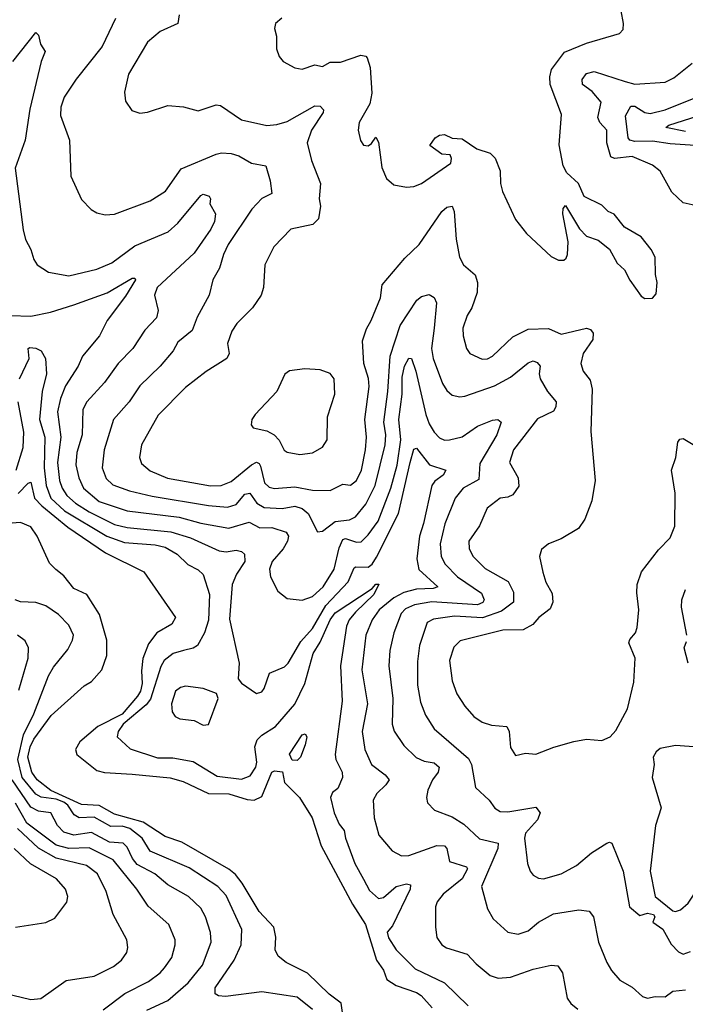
# Model space of a CAD drawing. Extents: x 1552294 to 1694791, y 811929 to 917222.
# Tile 310 of 643: x 1607972 to 1610594, y 899491 to 903370. Entities that reach past the tile are written whole.
import ezdxf

# ---------------------------------------------------------------- set-up
doc = ezdxf.new("R2010")
doc.units = 0

msp = doc.modelspace()

# ---------------------------------------------------------------- linework, layer by layer
at = {"layer": '0CON10XD'}
for points in [[(1610435, 902272), (1610465, 902272.5), (1610479.3, 902290.7), (1610483.3, 902335), (1610476.4, 902366.4), (1610475.9, 902434.1), (1610459.2, 902465), (1610420, 902515), (1610355, 902553.3), (1610314.1, 902604.1), (1610290, 902615), (1610265, 902640), (1610195, 902673.3), (1610173.3, 902725), (1610127.1, 902767.1), (1610112.9, 902795), (1610096.8, 902876.8), (1610106.5, 902996.5), (1610061.9, 903115), (1610060, 903145), (1610066.4, 903173.6), (1610117.6, 903242.4), (1610205, 903277.7), (1610335, 903316.2), (1610348.8, 903331.2), (1610350.8, 903355), (1610341.4, 903405)], [(1608349.2, 903375), (1608296.4, 903265), (1608194, 903136), (1608146.1, 903065), (1608133.1, 903025), (1608132.4, 902992.4), (1608167.5, 902895), (1608173.6, 902753.6), (1608215, 902661.2), (1608252.6, 902622.6), (1608275, 902609.2), (1608308.8, 902601.2), (1608345, 902604.4), (1608485, 902657.1), (1608545.4, 902694.6), (1608607.3, 902782.7), (1608745, 902840.9), (1608766.3, 902846.3), (1608805, 902842.7), (1608835, 902833.5), (1608885, 902804.5), (1608941.2, 902795), (1608958.1, 902735), (1608964.4, 902685), (1608925, 902665.4), (1608885.7, 902624.3), (1608793.2, 902485), (1608774.1, 902445), (1608758.8, 902391.2), (1608732.7, 902345), (1608717.8, 902285), (1608671.3, 902198.7), (1608650.8, 902145), (1608595, 902099.5), (1608576.4, 902065), (1608525.2, 902004.8), (1608445, 901927.5), (1608403.2, 901865), (1608341.5, 901795), (1608304.1, 901675), (1608296.4, 901605), (1608312.6, 901562.6), (1608337.9, 901537.9), (1608403.5, 901513.5), (1608493.2, 901493.2), (1608715, 901456), (1608789.9, 901450.1), (1608825, 901460.5), (1608859, 901501), (1608878.5, 901505), (1608905.3, 901465.3), (1608935, 901448.5), (1609005, 901444.8), (1609055, 901453.9), (1609085, 901444.8), (1609108.1, 901425), (1609145, 901351.9), (1609165, 901354.6), (1609215, 901392.6), (1609271, 901399), (1609295, 901412), (1609335, 901461.1), (1609371.5, 901535), (1609411.5, 901695), (1609413.8, 901735), (1609406.1, 901785), (1609421.7, 901905), (1609430.9, 902045), (1609470.6, 902165), (1609536.4, 902265), (1609555, 902280), (1609585, 902287.1), (1609605, 902275.8), (1609613.6, 902255), (1609604.8, 902155.2), (1609594.3, 902075), (1609601.1, 902035), (1609637.1, 901937.1), (1609655, 901908.9), (1609675, 901891.5), (1609705, 901883.8), (1609725, 901887.5), (1609842.4, 901927.6), (1609905, 901962.2), (1609975, 902018.8), (1609995, 902025.6), (1610009.8, 902019.8), (1610022.5, 902005), (1610017.9, 901975), (1610022.3, 901955), (1610051.2, 901905), (1610084.6, 901865), (1610083.8, 901845), (1610075, 901828.1), (1610011.9, 901798.1), (1609916.6, 901675), (1609901.3, 901625), (1609935.7, 901565), (1609937.6, 901532.4), (1609915, 901498.6), (1609895, 901488.6), (1609865, 901484.5), (1609812.9, 901445), (1609783.6, 901376.4), (1609740.8, 901315), (1609742, 901285), (1609758.2, 901255), (1609805, 901207.6), (1609896.7, 901156.7), (1609917.1, 901115), (1609916.7, 901075), (1609870.3, 901039.7), (1609795, 901013.3), (1609685, 901019.7), (1609602.1, 901007.9), (1609577.1, 900995), (1609547.1, 900905), (1609538.7, 900841.3), (1609538.8, 900748.8), (1609551.2, 900681.2), (1609570.3, 900630.3), (1609605, 900576.4), (1609739.5, 900459.5), (1609751.3, 900435), (1609767.5, 900345), (1609821.1, 900295), (1609842.9, 900262.9), (1609865, 900250.9), (1609895, 900249.1), (1610005, 900267.2), (1610021.9, 900245), (1610012.2, 900217.8), (1609964.7, 900165), (1609960.4, 900145), (1609972.5, 900045), (1609982.5, 900015), (1609995, 899999.4), (1610015, 899987.5), (1610035, 899984.6), (1610104.7, 900005.3), (1610165, 900037.5), (1610225, 900087.5), (1610285, 900125.8), (1610295, 900130), (1610305, 900126), (1610348.8, 900015), (1610374.3, 899874.3), (1610415, 899840), (1610445, 899849.6), (1610468.2, 899845), (1610474.4, 899835), (1610466.2, 899815), (1610505, 899786.5), (1610538.2, 899728.2), (1610566.9, 899696.9), (1610585, 899688.2), (1610615, 899698.2)], [(1608600.3, 903389.7), (1608594, 903355), (1608525, 903324.4), (1608475, 903281.4), (1608400, 903155), (1608384.2, 903085), (1608388.8, 903048.8), (1608412.7, 903012.7), (1608445, 903002), (1608475, 903006), (1608555, 903031.9), (1608616.7, 903026.7), (1608675, 903011.1), (1608745, 903034.5), (1608762.8, 903032.8), (1608845, 902975.6), (1608945, 902953.2), (1608985, 902956.8), (1609025, 902969.4), (1609135, 903030.4), (1609155, 903029.4), (1609168.6, 903015), (1609167.8, 903005), (1609121, 902935), (1609104.2, 902885), (1609121.8, 902815), (1609156.4, 902725), (1609151.1, 902665), (1609156.5, 902635), (1609148.2, 902585), (1609126.6, 902563.4), (1609039.2, 902545), (1608972.5, 902475), (1608936.9, 902405), (1608932.2, 902315), (1608923.1, 902285), (1608889.4, 902235), (1608826.9, 902173.1), (1608806.9, 902143.1), (1608790.9, 902095), (1608796.7, 902055), (1608787.1, 902035), (1608706, 901984), (1608625, 901920.5), (1608517.4, 901812.6), (1608451.1, 901695), (1608442.9, 901645), (1608451.9, 901621.9), (1608485, 901593.2), (1608553.7, 901563.7), (1608723.6, 901533.6), (1608765, 901535.3), (1608805, 901551.1), (1608885, 901616.2), (1608905, 901626.2), (1608915, 901622.2), (1608920.9, 901610.9), (1608936.5, 901545), (1608955, 901528.2), (1608975, 901522.8), (1609055, 901530.2), (1609125, 901516.8), (1609195, 901514.7), (1609245, 901540.4), (1609275, 901536.4), (1609298, 901555), (1609317.8, 901595), (1609333.5, 901675), (1609338.3, 901725), (1609331.9, 901795), (1609348, 901925), (1609346, 901956), (1609327.3, 902015), (1609322.3, 902105), (1609337.4, 902152.6), (1609356.7, 902185), (1609393.1, 902275), (1609400, 902325), (1609489.2, 902430.8), (1609545.3, 902484.7), (1609635, 902614.3), (1609655, 902631.9), (1609675, 902635.6), (1609682.7, 902615), (1609691.8, 902505), (1609704.5, 902435), (1609720, 902405), (1609766.7, 902365), (1609775.6, 902335), (1609774.4, 902295), (1609753.3, 902235), (1609734.1, 902204.1), (1609717.8, 902155), (1609718.9, 902125), (1609732.2, 902075), (1609745, 902054.4), (1609793.1, 902033.1), (1609815, 902034.6), (1609835, 902044.6), (1609915, 902120.9), (1609975, 902151.5), (1610055, 902154.1), (1610105, 902130.8), (1610205, 902154.7), (1610220, 902150), (1610231.3, 902135), (1610229.3, 902110.7), (1610191.5, 902055), (1610182.5, 902015), (1610191.9, 901985), (1610219.5, 901949.5), (1610227.1, 901915), (1610222.1, 901747.9), (1610238.6, 901555), (1610225.8, 901475), (1610197.9, 901402.1), (1610173.8, 901365), (1610105, 901324.3), (1610055.5, 901304.5), (1610026.8, 901283.2), (1610019.1, 901255), (1610032.9, 901192.9), (1610045, 901154.3), (1610069.5, 901109.5), (1610072.1, 901075), (1610061.1, 901048.9), (1610016.9, 901015), (1609993.2, 900986.8), (1609955, 900966.1), (1609874.7, 900964.7), (1609706.8, 900923.2), (1609682.5, 900897.5), (1609664.7, 900845), (1609675.3, 900765.3), (1609694.2, 900714.2), (1609725.3, 900665.3), (1609760.8, 900625), (1609793, 900603), (1609830.5, 900590.5), (1609890.8, 900585), (1609900.5, 900565), (1609905, 900502.5), (1609925, 900471.2), (1609965, 900480.8), (1610005, 900475.8), (1610075.5, 900504.5), (1610155, 900525.7), (1610205, 900536), (1610265, 900530), (1610297.5, 900545), (1610320.7, 900569.3), (1610365.6, 900654.4), (1610390.6, 900759.4), (1610396.9, 900855), (1610371.9, 900915), (1610375, 900927.5), (1610398.1, 900955), (1610404.4, 900975.6), (1610410.6, 901045), (1610402.4, 901112.4), (1610404.4, 901145), (1610420.8, 901195), (1610488, 901282), (1610535, 901328.6), (1610553.1, 901375), (1610554.2, 901505), (1610539.4, 901595), (1610556.2, 901645), (1610564.7, 901705.3), (1610572.4, 901717.6), (1610585, 901720), (1610625, 901696)], [(1609004, 903376), (1608979.2, 903355), (1608975.9, 903335.9), (1608983.3, 903305), (1608983.3, 903255), (1608993.8, 903225), (1609010, 903205), (1609055, 903180), (1609085, 903175.8), (1609135, 903192.9), (1609165, 903185.6), (1609195, 903203.2), (1609235, 903202.9), (1609315, 903230), (1609335, 903227.1), (1609340.6, 903220.6), (1609352.3, 903182.3), (1609359.5, 903080.5), (1609351.3, 903038.7), (1609308.9, 902965), (1609305.6, 902935), (1609314.6, 902894.6), (1609325.7, 902875.7), (1609343.9, 902873.9), (1609357.8, 902882.2), (1609375, 902907.5), (1609385, 902887.5), (1609398.5, 902788.5), (1609417.1, 902745), (1609445, 902720), (1609495, 902710.6), (1609525, 902713.3), (1609555, 902725.5), (1609670, 902805), (1609673, 902823), (1609667.5, 902837.5), (1609635, 902840.8), (1609587.5, 902875), (1609608.6, 902905), (1609625, 902915.4), (1609645, 902918.2), (1609675, 902903.3), (1609715, 902901.2), (1609772.1, 902862.1), (1609825, 902843.8), (1609844.3, 902824.3), (1609864.4, 902775), (1609865.7, 902725), (1609873.6, 902693.6), (1609925, 902583.3), (1609968.3, 902528.3), (1610065, 902437.5), (1610095, 902423.3), (1610115, 902422.5), (1610125, 902430), (1610130, 902445), (1610132, 902495), (1610111.2, 902605), (1610113, 902627), (1610121.7, 902638.3), (1610176.7, 902546.7), (1610205, 902516.7), (1610251.2, 902501.2), (1610295, 902466.2), (1610325, 902411.2), (1610354.3, 902384.3), (1610375, 902343.8), (1610420.3, 902280.3), (1610435, 902272)], [(1607945, 903206), (1608035, 903320), (1608045, 903308.8), (1608054.1, 903274.1), (1608071.9, 903245), (1608055.6, 903205), (1608011.8, 903018.2), (1607993.1, 902895), (1607954, 902785), (1607985, 902542.5), (1607994.6, 902504.6), (1608015.7, 902465)], [(1610645, 902636.2), (1610585, 902648.2), (1610540.9, 902690.9), (1610495, 902772.9), (1610465, 902796.5), (1610385, 902831.2), (1610315, 902823.7), (1610300.4, 902830.4), (1610284.3, 902885), (1610284.7, 902935), (1610256.7, 902965), (1610249.8, 902985), (1610262.8, 903045), (1610226.8, 903086.8), (1610189.6, 903115), (1610187.3, 903135), (1610205, 903158.2), (1610235, 903165.8), (1610356.6, 903126.6), (1610395, 903115.8), (1610515, 903124.1), (1610549.2, 903140.8), (1610620.6, 903199.4)], [(1610632.5, 902875), (1610535, 902880.6), (1610465, 902891.8), (1610395, 902889.9), (1610375.4, 902895), (1610368.3, 902905), (1610358.9, 902991.1), (1610379.8, 903030.2), (1610395, 903030), (1610435, 903005.2), (1610455, 903000.8), (1610515, 903014.8), (1610675, 903079.7)], [(1610595, 902930.3), (1610517.5, 902945), (1610529.4, 902955), (1610645, 902992)], [(1608015.7, 902465), (1608027.5, 902425), (1608040.8, 902405), (1608085, 902375.7), (1608165, 902361.1), (1608275, 902387.7), (1608335, 902412.7), (1608425, 902478.9), (1608556.1, 902533.9), (1608595, 902568), (1608685, 902677.5), (1608695, 902682.9), (1608717.9, 902675), (1608723.9, 902665), (1608720.9, 902645), (1608742.9, 902605), (1608738.7, 902575), (1608725.2, 902545), (1608659.2, 902450.8), (1608513.3, 902315), (1608502.7, 902285), (1608517.3, 902225), (1608510.9, 902195), (1608465, 902146.5), (1608417.1, 902075), (1608358.9, 902015), (1608305, 901941.1), (1608236.7, 901865), (1608220.6, 901835), (1608218, 901735), (1608197, 901665), (1608193.1, 901616.9), (1608204, 901565), (1608223.3, 901525), (1608285, 901472.3), (1608395, 901435.6), (1608600.4, 901410.4), (1608685, 901386.3), (1608795, 901367.4), (1608875, 901390), (1608918.3, 901368.3), (1608965, 901368.9), (1609020.9, 901350.9), (1609030, 901335), (1609026.3, 901315), (1609009.3, 901285), (1608965.9, 901235), (1608955.6, 901205.6), (1608960, 901175), (1608988.3, 901118.3), (1609025, 901089.2), (1609085, 901082.9), (1609125, 901097.3), (1609166.9, 901135), (1609210, 901205), (1609230.7, 901289.3), (1609245, 901321.6), (1609255, 901326.1), (1609298.1, 901311.9), (1609317.1, 901312.9), (1609345, 901340.3), (1609383.5, 901395), (1609433.3, 901525), (1609458.3, 901615), (1609472.7, 901715), (1609465.1, 901795), (1609478.1, 901895), (1609478.4, 901961.6), (1609487.3, 902005), (1609505, 902037.1), (1609515.8, 902035), (1609532.1, 901985), (1609571.3, 901815), (1609585, 901777.8), (1609604.1, 901745), (1609625, 901723.2), (1609645, 901713.6), (1609665, 901714.2), (1609715, 901726.6), (1609775, 901769.1), (1609835, 901791.8), (1609855.4, 901795.4), (1609867.9, 901785), (1609851.7, 901735), (1609785, 901621.9), (1609780.9, 901559.1), (1609719.1, 901525), (1609687.3, 901485), (1609646.4, 901383.6), (1609628.3, 901305), (1609632.5, 901255), (1609648, 901225), (1609696, 901175), (1609790.5, 901110.5), (1609801.5, 901085), (1609795.8, 901074.2), (1609775, 901064.2), (1609595, 901076), (1609526.9, 901065), (1609491, 901049), (1609475, 901031.1), (1609445.2, 900954.8), (1609429.5, 900885), (1609425.3, 900825), (1609441.4, 900695), (1609438.7, 900595), (1609447.1, 900567.1), (1609485, 900510.6), (1609533.1, 900463.1), (1609565, 900448.1), (1609605, 900441.6), (1609624.6, 900425), (1609620.8, 900405), (1609598.2, 900375), (1609579.6, 900335), (1609574.5, 900305), (1609578.1, 900285), (1609606.1, 900256.1), (1609675, 900230), (1609720.8, 900200.8), (1609782.9, 900142.9), (1609856.2, 900125), (1609855.2, 900105), (1609791.1, 899955), (1609815, 899866.7), (1609837.4, 899827.4), (1609895, 899775.6), (1609935, 899766.5), (1609975, 899780.5), (1610016.2, 899813.8), (1610075, 899847.1), (1610175, 899863.6), (1610215, 899858), (1610231.9, 899835), (1610251.8, 899735), (1610284.4, 899655), (1610303.8, 899623.8), (1610336, 899586), (1610385, 899558.5), (1610425, 899520.9), (1610445, 899514.5), (1610475, 899521.8), (1610515, 899520), (1610545, 899542.1), (1610595, 899548)], [(1608185, 902246.2), (1608316.4, 902293.6), (1608415, 902351.5), (1608425, 902351.2), (1608428.1, 902345), (1608389, 902281), (1608316.1, 902185), (1608285.8, 902124.3), (1608219.5, 902045), (1608202.1, 902005), (1608152.1, 901927.9), (1608132.5, 901877.5), (1608120.2, 901825), (1608134, 901725), (1608120.3, 901625), (1608128.6, 901555), (1608139.5, 901525), (1608156.8, 901495), (1608191.4, 901465), (1608245, 901430.6), (1608345, 901381.7), (1608395, 901369.9), (1608567.4, 901352.6), (1608645, 901328.5), (1608757.4, 901277.4), (1608785, 901273.8), (1608825, 901280.4), (1608845, 901275.4), (1608856.7, 901265), (1608858.2, 901235), (1608825.3, 901185), (1608808.4, 901145), (1608797.9, 901007.9), (1608836.4, 900835), (1608832.5, 900772.5), (1608845, 900756.7), (1608905, 900715.4), (1608925, 900722.3), (1608935, 900734.5), (1608956, 900795), (1609015, 900820.6), (1609029.5, 900835), (1609079.5, 900920.5), (1609125, 900971.2), (1609178, 901062), (1609266.2, 901155), (1609289.7, 901210.3), (1609295.3, 901214.7), (1609345, 901212.5), (1609360.5, 901225), (1609377.3, 901252.7), (1609464.2, 901425), (1609509.4, 901625), (1609525, 901678), (1609535, 901681.9), (1609586.7, 901616.7), (1609650.6, 901595), (1609639.6, 901575), (1609607.5, 901552.5), (1609595.2, 901534.8), (1609563.1, 901385), (1609546.7, 901335), (1609535.7, 901245.7), (1609543.9, 901203.9), (1609619.4, 901135), (1609601.2, 901128.8), (1609535, 901125.8), (1609485, 901113.3), (1609445, 901092.3), (1609388.3, 901045), (1609360.6, 901005), (1609335.4, 900945.4), (1609319, 900809), (1609341.8, 900675), (1609320.2, 900565), (1609332, 900495), (1609358.2, 900435), (1609411.1, 900395), (1609426.7, 900375), (1609414.5, 900355), (1609378.3, 900321.7), (1609364.4, 900295), (1609367.8, 900225), (1609386.9, 900156.9), (1609438.6, 900095), (1609475.4, 900075.4), (1609505, 900076.7), (1609615, 900117), (1609645, 900115.4), (1609654.1, 900104.1), (1609665, 900053.8), (1609732.5, 900032.5), (1609736.4, 900025), (1609714.7, 899985), (1609639.6, 899925), (1609616.4, 899895), (1609610, 899875), (1609610, 899795), (1609614.6, 899754.6), (1609635, 899724.4), (1609652.7, 899712.7), (1609735, 899687.7), (1609770.2, 899650.3), (1609825, 899604.6), (1609856.2, 899593.8), (1609905, 899598.2), (1609995, 899629.2), (1610065, 899644.4), (1610092.2, 899642.2), (1610110.5, 899615), (1610128.9, 899515), (1610143.3, 899493.3), (1610171.2, 899471.2)], [(1607935, 902204.7), (1608015, 902201.6), (1608092.5, 902217.5), (1608185, 902246.2)], [(1607971.4, 901955), (1608009.4, 902035), (1608004.5, 902075), (1608011.4, 902078.6), (1608035, 902075.9), (1608056.7, 902065), (1608073.5, 902035), (1608077.4, 901975), (1608060.2, 901905), (1608049.5, 901795), (1608070, 901725), (1608068.5, 901605), (1608075.4, 901535), (1608094.5, 901485), (1608147.9, 901435), (1608315, 901334.9), (1608385, 901310), (1608505, 901300.8), (1608545, 901291.9), (1608592.1, 901265), (1608634.1, 901224.1), (1608675, 901202.3), (1608694.7, 901184.7), (1608719.7, 901105), (1608715.5, 901004.5), (1608699.4, 900955), (1608672, 900905), (1608655, 900893.5), (1608617.5, 900885), (1608576.7, 900873.2), (1608540.3, 900845), (1608527.9, 900822.1), (1608487.5, 900692.5), (1608469.3, 900670.7), (1608378.8, 900595), (1608359.3, 900565), (1608356.2, 900545), (1608406.9, 900496.9), (1608515, 900462.4), (1608575, 900462.3), (1608655, 900446.8), (1608749.3, 900389.3), (1608845, 900378.3), (1608879.2, 900390.8), (1608901.9, 900425), (1608906.1, 900445), (1608897.4, 900505), (1608907.2, 900532.8), (1608925, 900550.9), (1608978.9, 900585), (1609055, 900673.8), (1609095, 900754.6), (1609127.5, 900872.5), (1609155, 900917.1), (1609194.6, 901005.4), (1609215, 901033.3), (1609360.6, 901129.4), (1609375, 901146.2), (1609386.4, 901146.4), (1609367.1, 901105), (1609294, 901036), (1609270, 901005), (1609259.5, 900980.5), (1609235.5, 900824.5), (1609242, 900685), (1609214.7, 900475), (1609217.3, 900455), (1609242.2, 900405), (1609243.3, 900385), (1609225, 900341.1), (1609204.6, 900325), (1609196.2, 900305), (1609210.6, 900245), (1609230.6, 900200.6), (1609250, 900175), (1609255.1, 900145), (1609292.1, 900045), (1609326.6, 899983.4), (1609349.4, 899939.4), (1609385, 899908.2), (1609405, 899911.4), (1609455, 899955.2), (1609495.4, 899965.4), (1609511.7, 899961.7), (1609510, 899945), (1609440.4, 899799.6), (1609419.2, 899775), (1609425, 899752.9), (1609454.7, 899705), (1609530.2, 899630.2), (1609645, 899575.7), (1609738.8, 899485)], [(1609075, 901656.9), (1609125, 901663.1), (1609164.4, 901685.6), (1609182.5, 901715), (1609184.4, 901805), (1609213.1, 901895), (1609210.7, 901955), (1609195, 901976), (1609155, 901990.9), (1609095, 901994.2), (1609035, 901986.6), (1609016.3, 901973.7), (1608984.2, 901905), (1608898.8, 901815), (1608886.7, 901795), (1608883.6, 901773.6), (1608892, 901762), (1608945, 901750.5), (1608974.7, 901734.7), (1608993.6, 901713.6), (1609013.9, 901673.9), (1609025, 901665.8), (1609075, 901656.9)], [(1607957.2, 901595), (1607985.8, 901685), (1607988.4, 901745), (1607966.1, 901865)], [(1607965, 901503.5), (1608005, 901544.6), (1608015, 901548), (1608029.8, 901485), (1608058.3, 901455)], [(1608058.3, 901455), (1608161.2, 901371.2), (1608309.9, 901269.9), (1608460.8, 901195), (1608585.3, 901015.3), (1608571.6, 900988.4), (1608512.3, 900955), (1608478.5, 900911.5), (1608456.7, 900853.3), (1608450.8, 900805), (1608454.7, 900755), (1608447.5, 900725), (1608435.2, 900705), (1608375, 900633.5), (1608280, 900585), (1608208.1, 900525), (1608190.8, 900495), (1608196.9, 900475), (1608275, 900412.4), (1608305, 900404.2), (1608415, 900397.1), (1608565, 900382.9), (1608615, 900368.1), (1608715, 900321.2), (1608795, 900320.6), (1608867.6, 900297.6), (1608895, 900294.7), (1608925, 900309.5), (1608965.1, 900404.9), (1608975, 900410.6), (1609007.1, 900407.1), (1609015, 900364.7), (1609074.4, 900305), (1609123.3, 900225), (1609159, 900115), (1609282.9, 899885), (1609334, 899805), (1609376.7, 899665), (1609404.7, 899625), (1609418.6, 899588.6), (1609454.5, 899565), (1609535, 899537.4), (1609553.8, 899525), (1609596.2, 899476.2)], [(1609257.1, 899365), (1609238.5, 899495), (1609190.9, 899530.9), (1609105, 899613), (1609021.9, 899655), (1608990, 899680), (1608978.2, 899705), (1608981.3, 899755), (1608972.7, 899795), (1608915, 899856), (1608848.3, 899968.3), (1608821.9, 900001.9), (1608795, 900023), (1608610.1, 900130.1), (1608545, 900152.2), (1608457.8, 900207.8), (1608345, 900239.5), (1608285, 900273.9), (1608215, 900278), (1608093.8, 900333.8), (1608039.8, 900375), (1608019, 900405), (1608003.8, 900465), (1608012.9, 900505), (1608027.7, 900535), (1608095, 900628.6), (1608225, 900746.2), (1608255, 900762), (1608295, 900809.2), (1608315.4, 900865), (1608315.4, 900925), (1608286.1, 901026.1), (1608236, 901106), (1608185, 901129.6), (1608145, 901178.9), (1608114.3, 901204.3), (1608088.9, 901228.9), (1608040, 901335), (1608015, 901372.5), (1607975, 901388.9), (1607924.8, 901385.2)], [(1610599.7, 900945), (1610579.3, 901055), (1610580, 901085), (1610595.3, 901124.7)], [(1609125, 899470.4), (1609065, 899518.2), (1608925, 899540.3), (1608782.1, 899522.1), (1608754.2, 899524.2), (1608741.6, 899531.6), (1608742.3, 899555), (1608816.9, 899665), (1608844.7, 899725), (1608846.5, 899785), (1608785, 899920), (1608752.5, 899955), (1608638.6, 900028.6), (1608485, 900093.8), (1608454, 900145), (1608405, 900182.8), (1608375, 900192.6), (1608331.2, 900191.2), (1608265, 900228.5), (1608205.4, 900225.4), (1608186.8, 900236.8), (1608160.7, 900275), (1608145, 900287.1), (1608115, 900299), (1608056.5, 900306.5), (1608035, 900318.5), (1607981.6, 900385), (1607964.3, 900455), (1607987.1, 900552.9), (1608026.9, 900635), (1608085.2, 900784.8), (1608105, 900819.1), (1608161.4, 900888.6), (1608180, 900925), (1608183.1, 900945), (1608164.7, 900985), (1608125, 901027.2), (1608075, 901060.3), (1608035, 901074.2), (1607975, 901077.1), (1607954.1, 901084.1)], [(1607968.1, 900728.1), (1608005.3, 900855), (1608006.4, 900895), (1607993.3, 900923.3), (1607962.5, 900945)], [(1610605.4, 900835), (1610589.4, 900895), (1610599.1, 900920.9)], [(1608695, 900590), (1608715, 900593.3), (1608753.8, 900695), (1608746.7, 900715), (1608695, 900735.4), (1608625, 900743.8), (1608605, 900739.6), (1608585.6, 900725), (1608569.6, 900675), (1608572.7, 900642.7), (1608583.8, 900625), (1608602.5, 900615), (1608658.5, 900608.5), (1608695, 900590)], [(1609065, 900450.9), (1609045, 900453.1), (1609035, 900476), (1609085, 900552.5), (1609096.8, 900556.8), (1609102.9, 900545), (1609096.8, 900513.2), (1609078.5, 900465), (1609065, 900450.9)], [(1610555, 899856.5), (1610575, 899863.5), (1610605, 899889.4), (1610623.2, 899916.8), (1610646, 899965), (1610685, 900078), (1610703.3, 900195), (1610698.9, 900255), (1610704.6, 900355), (1610699.2, 900435), (1610675, 900488.6), (1610645, 900503.3), (1610555, 900510.6), (1610495, 900498), (1610478.8, 900485), (1610468, 900465), (1610470.8, 900435), (1610462.9, 900385), (1610499.5, 900265), (1610477.1, 900195), (1610456, 900015), (1610474.6, 899915), (1610545, 899859.3), (1610555, 899856.5)], [(1608472, 899468), (1608555, 899505.9), (1608635, 899574.7), (1608692.2, 899645), (1608726.3, 899735), (1608723.8, 899773.8), (1608703.8, 899835), (1608685, 899869.5), (1608636, 899916), (1608555, 899961.5), (1608503.8, 900005), (1608435, 900041.7), (1608416.2, 900065), (1608395, 900109.6), (1608379.6, 900125), (1608325, 900129.6), (1608255, 900168.3), (1608185, 900156.6), (1608145, 900169.6), (1608120.2, 900195), (1608094.8, 900244.7), (1608045, 900252.3), (1608015, 900266.9), (1607941.6, 900375)], [(1608300.6, 899469.4), (1608386.1, 899533.9), (1608479, 899581), (1608524.5, 899615), (1608541.5, 899635), (1608570.6, 899675), (1608584.7, 899725), (1608584.1, 899745), (1608559.6, 899805), (1608477.4, 899877.4), (1608432.8, 899945), (1608339.4, 900059.4), (1608245, 900107), (1608165, 900104.9), (1608115, 900118.2), (1608000.3, 900205), (1607955, 900282.8)], [(1608015, 899510), (1608055, 899514), (1608155, 899584.5), (1608265, 899601.2), (1608340.7, 899639.3), (1608372.2, 899665), (1608393.1, 899695), (1608398.1, 899715), (1608393.1, 899745), (1608340, 899845), (1608312, 899935), (1608277.7, 900005), (1608235, 900037.6), (1608115, 900067), (1608045.4, 900105.4), (1607963.4, 900183.4)], [(1607955, 899794.4), (1608075, 899812.9), (1608110.3, 899829.7), (1608157.4, 899892.6), (1608160.6, 899915), (1608152.2, 899945), (1608116.9, 899985), (1608013.8, 900043.8), (1607949.5, 900105)], [(1607845, 899550.6), (1608015, 899510)]]:
    msp.add_lwpolyline(points, dxfattribs=at)

doc.saveas('drawing.dxf')
